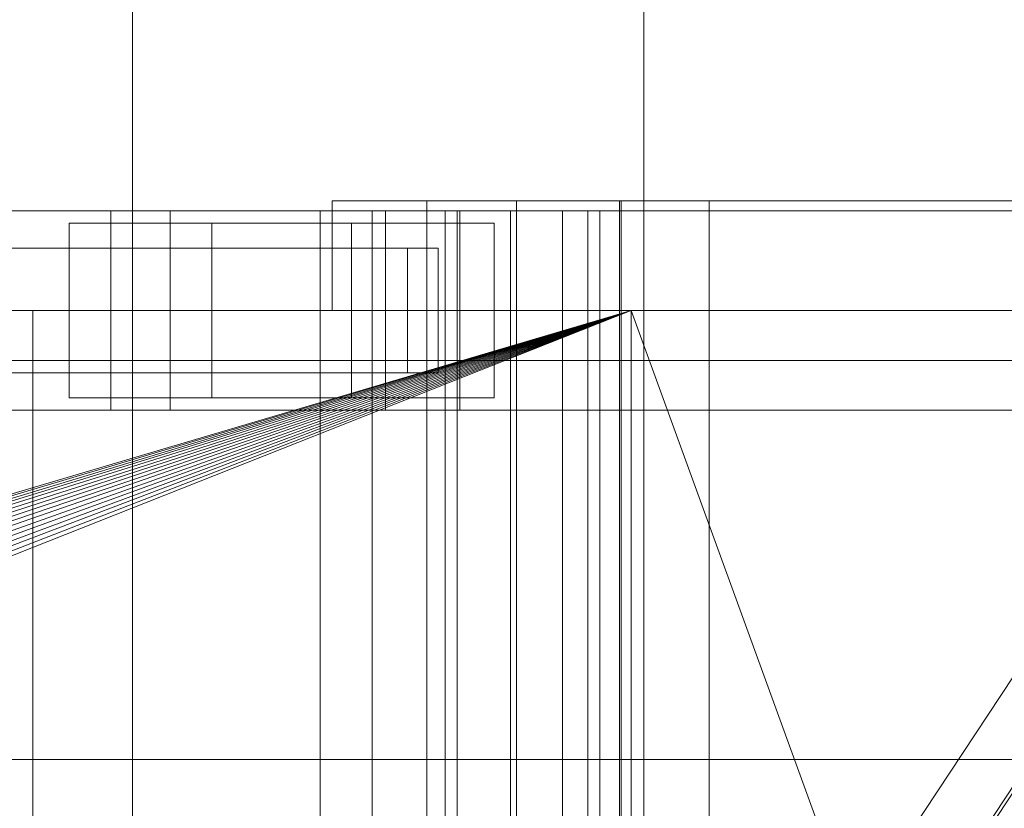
# Model space of a CAD drawing. Header units: millimetres. Extents: x -3490 to 61924, y -72580 to 6847.
# Tile 586 of 656: x 24227 to 24425, y -17670 to -17512. Entities that reach past the tile are written whole.
import ezdxf

# ---------------------------------------------------------------- set-up
doc = ezdxf.new("R2010")
doc.units = ezdxf.units.MM
for name, color, linetype, lineweight in [('COTAS_P', 1, 'Continuous', 0), ('superior_briquetadora', 7, 'Continuous', 0), ('superior_C02', 7, 'Continuous', 0)]:
    doc.layers.add(name, color=color, linetype=linetype, lineweight=lineweight)
doc.dimstyles.new('R19_100', dxfattribs={"dimtxt": 250, "dimasz": 150, "dimexe": 150, "dimexo": 80, "dimgap": 100, "dimtad": 1, "dimtih": 1, "dimtoh": 1, "dimdsep": 46, "dimcen": 0.09, "dimadec": 0, "dimazin": 0, "dimtfac": 1, "dimtdec": 4, "dimtofl": 0, "dimtmove": 0, "dimatfit": 3, "dimfxl": 1, "dimtolj": 1, "dimtzin": 0, "dimarcsym": 0})

# ---------------------------------------------------------------- blocks, each defined once
blk = doc.blocks.new('DIM_R29_37')
at = {"layer": 'COTAS_P'}
for p, q in [((24250.07, -17080), (24400.07, -17035)), ((26750.07, -17080), (26600.07, -17035)), ((24250.07, -17980), (24250.07, -17080)), ((24250.07, -17080), (26750.07, -17080)), ((24250.07, -17080), (24400.07, -17125)), ((26750.07, -17080), (26600.07, -17125)), ((26750.07, -17980), (26750.07, -17080))]:
    blk.add_line(p, q, dxfattribs=at)
blk.add_text('2500 P', height=250, dxfattribs=at).set_placement((25500.07, -16980))

msp = doc.modelspace()

# ---------------------------------------------------------------- linework, layer by layer
at = {"layer": 'superior_briquetadora'}
for p, q in [((24352.567, -17250), (24352.567, -17800)), ((24290.067, -17548), (24291.234, -17548)), ((24290.067, -17548), (24290.067, -17570)), ((24291.234, -17548), (24294.717, -17548)), ((24294.717, -17548), (24300.465, -17548)), ((24300.465, -17548), (24308.395, -17548)), ((24308.395, -17548), (24318.39, -17548)), ((24309.067, -17790), (24309.067, -17548)), ((24309.959, -17548), (24309.067, -17548)), ((24312.456, -17548), (24309.959, -17548)), ((24316.065, -17548), (24312.456, -17548)), ((24320.07, -17548), (24316.065, -17548)), ((24318.39, -17548), (24330.306, -17548)), ((24323.679, -17548), (24320.07, -17548)), ((24326.176, -17548), (24323.679, -17548)), ((24327.067, -17548), (24326.176, -17548)), ((24327.067, -17790), (24327.067, -17548)), ((24330.306, -17548), (24343.968, -17548)), ((24343.968, -17548), (24359.177, -17548)), ((24347.729, -17790), (24347.729, -17548)), ((24348.621, -17548), (24347.729, -17548)), ((24348.067, -17548), (24348.067, -17790)), ((24349.804, -17548), (24348.067, -17548)), ((24351.118, -17548), (24348.621, -17548)), ((24354.955, -17548), (24349.804, -17548)), ((24354.727, -17548), (24351.118, -17548)), ((24358.732, -17548), (24354.727, -17548)), ((24363.345, -17548), (24354.955, -17548)), ((24362.341, -17548), (24358.732, -17548)), ((24359.177, -17548), (24375.712, -17548)), ((24364.838, -17548), (24362.341, -17548)), ((24374.689, -17548), (24363.345, -17548)), ((24365.729, -17548), (24364.838, -17548)), ((24365.729, -17790), (24365.729, -17548)), ((24388.599, -17548), (24374.689, -17548)), ((24375.712, -17548), (24393.331, -17548)), ((24404.602, -17548), (24388.599, -17548)), ((24393.331, -17548), (24411.777, -17548)), ((24422.154, -17548), (24404.602, -17548)), ((24411.777, -17548), (24430.782, -17548)), ((24440.656, -17548), (24422.154, -17548)), ((23750.067, -17570), (25950.067, -17570)), ((23870.067, -17570), (24350.067, -17570)), ((23870.067, -17570), (25830.067, -17570)), ((24230.067, -17570), (23954.067, -17570)), ((24243.401, -17570), (23954.067, -17570)), ((24052.224, -17658.106), (24350.067, -17570)), ((24054.359, -17658.423), (24350.067, -17570)), ((24350.067, -17570), (24056.454, -17658.947)), ((24350.067, -17570), (24058.487, -17659.675)), ((24350.067, -17570), (24060.438, -17660.598)), ((24350.067, -17570), (24062.29, -17661.708)), ((24350.067, -17570), (24064.024, -17662.994)), ((24350.067, -17570), (24065.624, -17664.444)), ((24350.067, -17570), (24067.074, -17666.043)), ((24350.067, -17570), (24068.36, -17667.777)), ((24350.067, -17570), (24069.47, -17669.629)), ((24350.067, -17570), (24070.393, -17671.581)), ((24350.067, -17570), (24071.12, -17673.614)), ((24350.067, -17570), (24071.645, -17675.708)), ((24350.067, -17570), (24071.962, -17677.844)), ((24350.067, -17570), (24072.067, -17680)), ((24150.067, -17570), (24230.067, -17570)), ((24350.067, -17570), (24150.067, -17570)), ((24670.067, -17570), (24230.067, -17570)), ((24230.067, -17570), (24230.067, -17790)), ((25470.067, -17570), (24230.067, -17570)), ((24350.067, -17570), (24230.067, -17570)), ((25470.067, -17570), (24243.401, -17570)), ((25746.067, -17570), (24243.401, -17570)), ((24290.067, -17570), (24291.234, -17570)), ((24291.234, -17570), (24294.717, -17570)), ((24294.717, -17570), (24300.465, -17570)), ((24300.465, -17570), (24308.395, -17570)), ((24308.395, -17570), (24318.39, -17570)), ((24318.39, -17570), (24330.306, -17570)), ((24330.306, -17570), (24343.968, -17570)), ((24343.968, -17570), (24359.177, -17570)), ((24350.067, -17570), (24670.067, -17570)), ((24350.067, -17570), (24634.558, -17570)), ((24350.067, -17570), (24632.629, -17570)), ((24350.067, -17570), (24630.964, -17570)), ((24350.067, -17570), (24629.579, -17570)), ((24628.488, -17570), (24350.067, -17570)), ((24350.067, -17570), (24430.067, -17570)), ((24350.067, -17790), (24350.067, -17570)), ((24350.067, -17570), (24430.067, -17790)), ((24359.177, -17570), (24375.712, -17570)), ((24375.712, -17570), (24393.331, -17570)), ((24393.331, -17570), (24411.777, -17570)), ((24411.777, -17570), (24430.782, -17570)), ((23900.067, -17580), (25800.067, -17580)), ((23900.067, -17590), (25800.067, -17590)), ((23900.067, -17660), (25800.067, -17660))]:
    msp.add_line(p, q, dxfattribs=at)
at = {"layer": 'superior_C02'}
for p, q in [((24245.673, -17550), (23921.126, -17550)), ((23933.048, -17550), (24257.595, -17550)), ((24300.813, -17550), (23976.266, -17550)), ((23991.168, -17550), (24315.715, -17550)), ((24245.673, -17550), (24245.673, -17590)), ((24257.595, -17550), (24245.673, -17550)), ((24756.357, -17550), (24245.673, -17550)), ((24257.595, -17590), (24257.595, -17550)), ((24257.595, -17550), (24768.279, -17550)), ((24325.865, -17550), (24287.683, -17550)), ((24287.683, -17550), (24287.683, -18450)), ((24298.114, -17550), (24287.683, -17550)), ((24298.114, -18450), (24298.114, -17550)), ((24298.114, -17550), (24336.296, -17550)), ((24300.813, -17550), (24300.813, -17590)), ((24315.715, -17550), (24300.813, -17550)), ((24811.497, -17550), (24300.813, -17550)), ((24341.383, -17550), (24312.746, -17550)), ((24312.746, -17550), (24312.746, -17690)), ((24315.131, -17550), (24312.746, -17550)), ((24315.131, -17690), (24315.131, -17550)), ((24315.131, -17550), (24343.767, -17550)), ((24315.715, -17590), (24315.715, -17550)), ((24315.715, -17550), (24826.399, -17550)), ((24325.865, -18450), (24325.865, -17550)), ((24325.865, -17550), (24336.296, -17550)), ((24336.296, -17550), (24336.296, -18450)), ((24341.383, -17690), (24341.383, -17550)), ((24343.767, -17550), (24341.383, -17550)), ((24343.767, -17550), (24343.767, -17690)), ((24265.952, -17552.5), (24237.316, -17552.5)), ((24237.316, -17552.5), (24237.316, -17587.5)), ((24293.946, -17552.5), (24237.316, -17552.5)), ((24265.952, -17587.5), (24265.952, -17552.5)), ((24265.952, -17552.5), (24322.582, -17552.5)), ((24293.946, -17587.5), (24293.946, -17552.5)), ((24293.946, -17552.5), (24322.582, -17552.5)), ((24322.582, -17552.5), (24322.582, -17587.5)), ((23924.005, -17557.5), (24305.182, -17557.5)), ((24311.346, -17557.5), (23930.169, -17557.5)), ((24305.182, -17582.5), (24305.182, -17557.5)), ((24305.182, -17557.5), (24311.346, -17557.5)), ((24311.346, -17557.5), (24311.346, -17582.5)), ((24481.114, -17560.886), (24388.718, -17700.886)), ((24403.991, -17700.886), (24496.387, -17560.886)), ((24483.568, -17579.114), (24391.172, -17719.114)), ((23924.005, -17582.5), (24305.182, -17582.5)), ((23930.169, -17582.5), (24311.346, -17582.5)), ((24311.346, -17582.5), (24305.182, -17582.5)), ((24237.316, -17587.5), (24265.952, -17587.5)), ((24293.946, -17587.5), (24237.316, -17587.5)), ((24322.582, -17587.5), (24265.952, -17587.5)), ((24322.582, -17587.5), (24293.946, -17587.5)), ((23921.126, -17590), (24245.673, -17590)), ((23933.048, -17590), (24257.595, -17590)), ((23976.266, -17590), (24300.813, -17590)), ((23991.168, -17590), (24315.715, -17590)), ((24245.673, -17590), (24257.595, -17590)), ((24245.673, -17590), (24756.357, -17590)), ((24257.595, -17590), (24768.279, -17590)), ((24300.813, -17590), (24315.715, -17590)), ((24300.813, -17590), (24811.497, -17590)), ((24315.715, -17590), (24826.399, -17590))]:
    msp.add_line(p, q, dxfattribs=at)

# ---------------------------------------------------------------- dimensions: what is measured, and where the dimension line sits
at = {"layer": 'COTAS_P'}
dim = msp.add_aligned_dim(p1=(24250.067, -17980), p2=(26750.067, -17980), distance=900, text='<> P', dimstyle='R19_100', dxfattribs=at)
dim.commit()
dim.dimension.update_dxf_attribs({"geometry": 'DIM_R29_37', "text_midpoint": (25500.067, -17080)})

doc.saveas('drawing.dxf')
